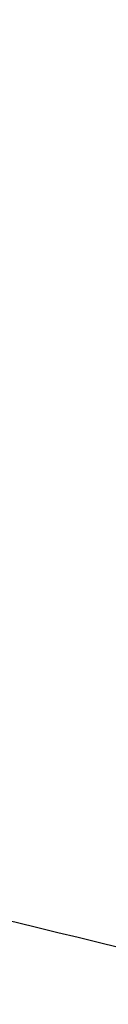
# Model space of a CAD drawing. Header units: millimetres. Extents: x -505 to 505, y 0 to 800.
# Tile 541 of 656: x -151.6837 to -151.6008, y 341.9241 to 342.8485. Entities that reach past the tile are written whole.
import ezdxf

# ---------------------------------------------------------------- set-up
doc = ezdxf.new("R2010")
doc.units = ezdxf.units.MM
doc.header["$MEASUREMENT"] = 0
doc.layers.add('IGES level 1', color=255, linetype='Continuous')
doc.layers.add('IGES level 10', color=255, linetype='Continuous')

msp = doc.modelspace()

# ---------------------------------------------------------------- linework, layer by layer
at = {"layer": 'IGES level 1'}
for points in [[(139.01718, 338.93032, -135.5739), (-23.12511, 347.14553, 22.51988), (-185.26739, 355.36074, 180.61365)], [(-185.26739, 355.36074, 180.61365), (-23.12511, 347.14553, 22.51988), (139.01718, 338.93032, -135.5739)]]:
    msp.add_open_spline(points, degree=2, dxfattribs=at)
at = {"layer": 'IGES level 10'}
for points in [[(-174.95762, 339.35766, -127.35009), (-98.57252, 343.22784, -52.87224), (-22.18742, 347.09802, 21.60561)], [(-22.18742, 347.09802, 21.60561), (-98.57252, 343.22784, -52.87224), (-174.95762, 339.35766, -127.35009)], [(-139.01718, 338.93032, -135.5739), (-148.71285, 341.27999, -145.17511), (-158.40853, 343.62967, -154.77632)], [(-139.01718, 338.93032, -135.5739), (-148.71285, 341.27999, -145.17511), (-158.40853, 343.62967, -154.77632)]]:
    msp.add_open_spline(points, degree=2, dxfattribs=at)

doc.saveas('drawing.dxf')
